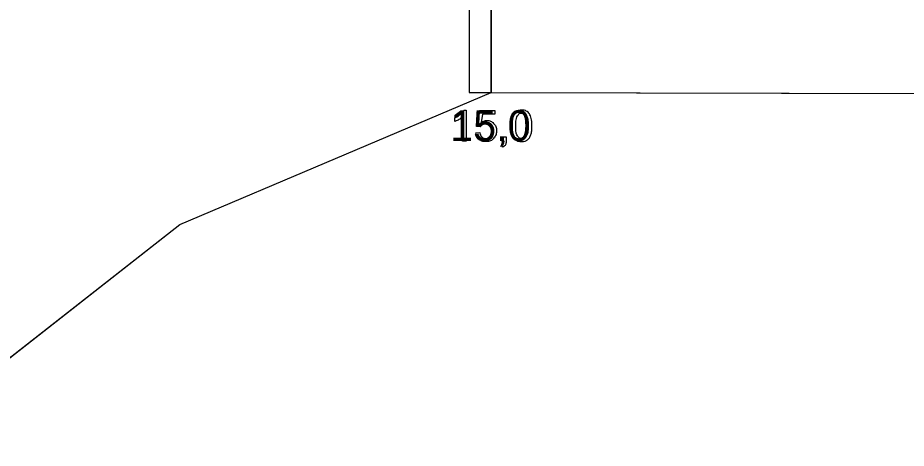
# Model space of a CAD drawing. Extents: x 532503 to 539665, y 6557663 to 6561526.
# Drawn here: x 537324.1 to 537485.3, y 6560117.1 to 6560195.2 of the extents above; entities that cross this region are included whole.
import ezdxf

# ---------------------------------------------------------------- set-up
doc = ezdxf.new("R2010")
doc.units = 0
for name, color, linetype in [('GEOLPUNKT', 7, 'Continuous'), ('Kaitsevöönd', 7, 'Continuous'), ('Proovid', 7, 'Continuous'), ('Täide', 7, 'Continuous')]:
    doc.layers.add(name, color=color, linetype=linetype)

msp = doc.modelspace()

# ---------------------------------------------------------------- linework, layer by layer
at = {"layer": 'GEOLPUNKT'}
msp.add_line((537409.98, 6560481.67), (537409.98, 6560181.67), dxfattribs=at)
for points in [[(537405.03, 6560178.49), (537405.47, 6560178.49), (537405.47, 6560172.87)], [(537408, 6560175.44), (537407.36, 6560175.52), (537407.9, 6560178.4), (537410.68, 6560178.4), (537410.68, 6560177.74), (537408.45, 6560177.74), (537408.15, 6560176.24)], [(537403.41, 6560176.42), (537403.41, 6560177.09)], [(537405.47, 6560172.87), (537404.78, 6560172.87), (537404.78, 6560177.25)], [(537407.23, 6560174.34), (537407.95, 6560174.4)], [(537411.95, 6560172.87), (537411.95, 6560173.65), (537412.73, 6560173.65), (537412.73, 6560172.87)], [(537412.1, 6560171.76), (537411.91, 6560172.05)], [(537412.34, 6560172.87), (537411.95, 6560172.87)]]:
    msp.add_lwpolyline(points, dxfattribs=at)
for points in [[(537403.41, 6560177.09), (537403.98, 6560177.36), (537404.42, 6560177.74), (537404.85, 6560178.13), (537405.03, 6560178.49)], [(537413.75, 6560175.63), (537413.75, 6560176.62), (537413.96, 6560177.23), (537414.16, 6560177.84), (537414.57, 6560178.16), (537414.97, 6560178.49), (537415.58, 6560178.49), (537416.03, 6560178.49), (537416.37, 6560178.31), (537416.71, 6560178.13), (537416.93, 6560177.79), (537417.15, 6560177.45), (537417.28, 6560176.95), (537417.4, 6560176.46), (537417.4, 6560175.63), (537417.4, 6560174.65), (537417.2, 6560174.04), (537417, 6560173.43), (537416.6, 6560173.11), (537416.19, 6560172.78), (537415.58, 6560172.78), (537414.77, 6560172.78), (537414.31, 6560173.35), (537413.75, 6560174.06), (537413.75, 6560175.63)], [(537414.46, 6560175.63), (537414.46, 6560174.25), (537414.78, 6560173.8), (537415.11, 6560173.34), (537415.58, 6560173.34), (537416.05, 6560173.34), (537416.37, 6560173.8), (537416.7, 6560174.25), (537416.7, 6560175.63), (537416.7, 6560177.01), (537416.37, 6560177.47), (537416.05, 6560177.92), (537415.57, 6560177.92), (537415.1, 6560177.92), (537414.82, 6560177.52), (537414.46, 6560177.01), (537414.46, 6560175.63)], [(537404.78, 6560177.25), (537404.53, 6560177.01), (537404.13, 6560176.78), (537403.73, 6560176.54), (537403.41, 6560176.42)], [(537408.15, 6560176.24), (537408.65, 6560176.59), (537409.2, 6560176.59), (537409.94, 6560176.59), (537410.44, 6560176.08), (537410.95, 6560175.57), (537410.95, 6560174.77), (537410.95, 6560174.01), (537410.5, 6560173.46), (537409.96, 6560172.78), (537409.03, 6560172.78), (537408.27, 6560172.78), (537407.78, 6560173.2), (537407.3, 6560173.63), (537407.23, 6560174.34)], [(537407.95, 6560174.4), (537408.03, 6560173.87), (537408.33, 6560173.61), (537408.62, 6560173.34), (537409.03, 6560173.34), (537409.53, 6560173.34), (537409.87, 6560173.71), (537410.22, 6560174.09), (537410.22, 6560174.71), (537410.22, 6560175.3), (537409.89, 6560175.64), (537409.56, 6560175.98), (537409.02, 6560175.98), (537408.69, 6560175.98), (537408.42, 6560175.83), (537408.15, 6560175.68), (537408, 6560175.44)], [(537411.91, 6560172.05), (537412.12, 6560172.15), (537412.23, 6560172.34), (537412.33, 6560172.52), (537412.34, 6560172.87)], [(537412.73, 6560172.87), (537412.73, 6560172.44), (537412.58, 6560172.17), (537412.43, 6560171.91), (537412.1, 6560171.76)]]:
    msp.add_open_spline(points, degree=3, dxfattribs=at)
at = {"layer": 'Kaitsevöönd'}
msp.add_lwpolyline([(537081.83, 6560005.9), (537114.82, 6560006.67), (537183.93, 6560026.73), (537280.03, 6560100.21), (537353.48, 6560157.72), (537409.98, 6560181.67), (537680.4, 6560181.07), (537927.28, 6560223.47), (538157.31, 6560221.07), (538426.58, 6560200.27), (538783.9, 6560154.27), (538809.14, 6560154.38)], dxfattribs=at)
at = {"layer": 'Proovid'}
msp.add_lwpolyline([(537409.98, 6560321.67), (537405.98, 6560321.67), (537405.98, 6560181.67), (537409.98, 6560181.67)], close=True, dxfattribs=at)
at = {"layer": 'Täide'}
for p, q in [((537353.48, 6560157.72), (537409.98, 6560181.67)), ((537409.98, 6560181.67), (537572.5, 6560181.31)), ((537305.83, 6560120.41), (537353.48, 6560157.72))]:
    msp.add_line(p, q, dxfattribs=at)
msp.add_lwpolyline([(537081.83, 6560005.9), (537114.82, 6560006.67), (537183.93, 6560026.73), (537280.03, 6560100.21), (537353.48, 6560157.72), (537409.98, 6560181.67), (537680.4, 6560181.07)], dxfattribs=at)

# ---------------------------------------------------------------- texts
at = {"layer": 'GEOLPUNKT'}
msp.add_text('15,0', height=5.6, dxfattribs=at).set_placement((537402.56, 6560172.87))

doc.saveas('drawing.dxf')
